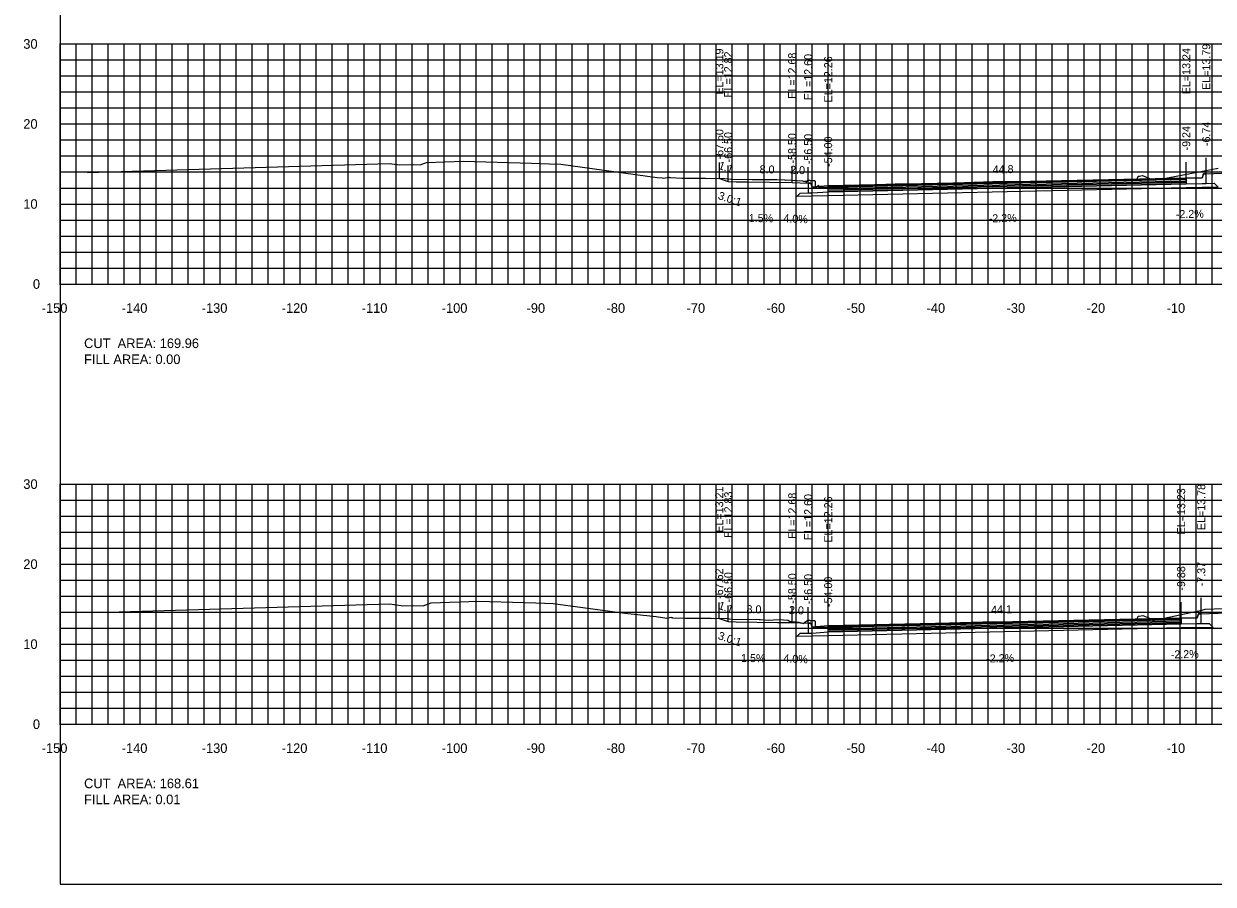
# Model space of a CAD drawing. Extents: x 1797419 to 1809236, y 248759 to 251512.
# Drawn here: x 1802476.5 to 1802625.1, y 250079.4 to 250186.9 of the extents above; entities that cross this region are included whole.
import ezdxf

# ---------------------------------------------------------------- set-up
doc = ezdxf.new("R2010")
doc.units = 0
for name, color, linetype in [('10', 7, 'Continuous'), ('3', 7, 'Continuous'), ('31', 7, 'Continuous'), ('4', 7, 'Continuous'), ('60', 7, 'Continuous'), ('ANNO-TXT', 7, 'Continuous'), ('BASE', 7, 'Continuous'), ('CL-CNST', 7, 'Continuous'), ('Level 62', 7, 'Continuous'), ('LOWER BINDER', 7, 'Continuous'), ('M-ROADS', 7, 'Continuous'), ('UPPER BINDER', 7, 'Continuous'), ('WEARING', 7, 'Continuous')]:
    doc.layers.add(name, color=color, linetype=linetype)

msp = doc.modelspace()

# ---------------------------------------------------------------- linework, layer by layer
for p, q in [((1802563.4, 250167.62), (1802563.4, 250169.62)), ((1802564.5, 250167.25), (1802564.5, 250169.25)), ((1802621.76, 250167.67), (1802621.76, 250169.67)), ((1802624.26, 250168.22), (1802624.26, 250170.22)), ((1802572.5, 250167.11), (1802572.5, 250169.11)), ((1802574.5, 250167.03), (1802574.5, 250169.03)), ((1802577, 250166.69), (1802577, 250168.69)), ((1802563.38, 250112.64), (1802563.38, 250114.64)), ((1802564.51, 250112.26), (1802564.51, 250114.26)), ((1802621.13, 250112.67), (1802621.13, 250114.67)), ((1802623.63, 250113.21), (1802623.63, 250115.21)), ((1802572.51, 250112.12), (1802572.51, 250114.12)), ((1802574.5, 250112.04), (1802574.5, 250114.04)), ((1802577, 250111.7), (1802577, 250113.7))]:
    msp.add_line(p, q)
for points in [[(1802481, 250079.43), (1802781, 250079.43), (1802781, 250269.43), (1802481, 250269.43)], [(1802624.26, 250168.22), (1802623.93, 250168.22), (1802623.76, 250167.72), (1802621.76, 250167.67), (1802621.76, 250166.95), (1802623.76, 250167), (1802624.26, 250167)], [(1802577, 250166.69), (1802575, 250166.53), (1802574.84, 250167.03), (1802574.5, 250167.03), (1802574.5, 250165.81), (1802575, 250165.81), (1802577, 250165.97)], [(1802623.63, 250113.21), (1802623.3, 250113.21), (1802623.13, 250112.71), (1802621.13, 250112.67), (1802621.13, 250111.95), (1802623.13, 250111.99), (1802623.63, 250111.99)], [(1802577, 250111.7), (1802575, 250111.54), (1802574.83, 250112.04), (1802574.5, 250112.04), (1802574.5, 250110.82), (1802575, 250110.82), (1802577, 250110.98)]]:
    msp.add_lwpolyline(points, close=True)
at = {"layer": '60'}
for p, q in [((1802480.94, 250184.43), (1802481, 250184.43)), ((1802481, 250154.43), (1802481, 250184.43)), ((1802480.94, 250174.43), (1802481, 250174.43)), ((1802480.94, 250164.43), (1802481, 250164.43)), ((1802480.94, 250154.43), (1802481, 250154.43)), ((1802481, 250154.43), (1802781, 250154.43)), ((1802481, 250154.37), (1802481, 250154.43)), ((1802491, 250154.37), (1802491, 250154.43)), ((1802501, 250154.37), (1802501, 250154.43)), ((1802511, 250154.37), (1802511, 250154.43)), ((1802521, 250154.37), (1802521, 250154.43)), ((1802531, 250154.37), (1802531, 250154.43)), ((1802541, 250154.37), (1802541, 250154.43)), ((1802551, 250154.37), (1802551, 250154.43)), ((1802561, 250154.37), (1802561, 250154.43)), ((1802571, 250154.37), (1802571, 250154.43)), ((1802581, 250154.37), (1802581, 250154.43)), ((1802591, 250154.37), (1802591, 250154.43)), ((1802601, 250154.37), (1802601, 250154.43)), ((1802611, 250154.37), (1802611, 250154.43)), ((1802621, 250154.37), (1802621, 250154.43)), ((1802480.94, 250129.43), (1802481, 250129.43)), ((1802481, 250099.43), (1802481, 250129.43)), ((1802480.94, 250119.43), (1802481, 250119.43)), ((1802480.94, 250109.43), (1802481, 250109.43)), ((1802480.94, 250099.43), (1802481, 250099.43)), ((1802481, 250099.43), (1802781, 250099.43)), ((1802481, 250099.37), (1802481, 250099.43)), ((1802491, 250099.37), (1802491, 250099.43)), ((1802501, 250099.37), (1802501, 250099.43)), ((1802511, 250099.37), (1802511, 250099.43)), ((1802521, 250099.37), (1802521, 250099.43)), ((1802531, 250099.37), (1802531, 250099.43)), ((1802541, 250099.37), (1802541, 250099.43)), ((1802551, 250099.37), (1802551, 250099.43)), ((1802561, 250099.37), (1802561, 250099.43)), ((1802571, 250099.37), (1802571, 250099.43)), ((1802581, 250099.37), (1802581, 250099.43)), ((1802591, 250099.37), (1802591, 250099.43)), ((1802601, 250099.37), (1802601, 250099.43)), ((1802611, 250099.37), (1802611, 250099.43)), ((1802621, 250099.37), (1802621, 250099.43))]:
    msp.add_line(p, q, dxfattribs=at)
at = {"layer": 'BASE'}
for points in [[(1802573.1, 250165.38), (1802573.5, 250165.79), (1802574.5, 250165.81), (1802575, 250165.81), (1802577, 250165.97), (1802621.76, 250166.95), (1802623.76, 250167), (1802624.26, 250167), (1802625.26, 250167.02), (1802625.74, 250166.54), (1802621.76, 250166.45), (1802577, 250165.47)], [(1802573.1, 250110.39), (1802573.51, 250110.79), (1802574.5, 250110.82), (1802575, 250110.82), (1802577, 250110.98), (1802621.13, 250111.95), (1802623.13, 250111.99), (1802623.63, 250111.99), (1802624.63, 250112.01), (1802625.1, 250111.53), (1802621.13, 250111.45), (1802577, 250110.48)]]:
    msp.add_lwpolyline(points, close=True, dxfattribs=at)
at = {"layer": 'CL-CNST'}
for points in [[(1802563.4, 250167.62), (1802564.5, 250167.25), (1802565.5, 250167.21), (1802566.96, 250167.19), (1802572.5, 250167.11), (1802574.5, 250167.03), (1802574.84, 250167.03), (1802574.9, 250166.84), (1802575, 250166.53), (1802575.87, 250166.6), (1802577, 250166.69), (1802621.76, 250167.67), (1802623.76, 250167.72), (1802623.79, 250167.8), (1802623.93, 250168.22), (1802624.26, 250168.22), (1802631, 250168.49)], [(1802563.38, 250112.64), (1802564.51, 250112.26), (1802565.51, 250112.22), (1802570.69, 250112.14), (1802572.51, 250112.12), (1802574.5, 250112.04), (1802574.83, 250112.04), (1802575, 250111.54), (1802577, 250111.7), (1802621.12, 250112.67), (1802621.13, 250112.67), (1802623.13, 250112.71), (1802623.3, 250113.21), (1802623.63, 250113.21), (1802631, 250113.51)]]:
    msp.add_lwpolyline(points, dxfattribs=at)
at = {"layer": 'Level 62'}
for p, q in [((1802481, 250184.43), (1802781, 250184.43)), ((1802481, 250154.43), (1802481, 250184.43)), ((1802483, 250154.43), (1802483, 250184.43)), ((1802485, 250154.43), (1802485, 250184.43)), ((1802487, 250154.43), (1802487, 250184.43)), ((1802489, 250154.43), (1802489, 250184.43)), ((1802491, 250154.43), (1802491, 250184.43)), ((1802493, 250154.43), (1802493, 250184.43)), ((1802495, 250154.43), (1802495, 250184.43)), ((1802497, 250154.43), (1802497, 250184.43)), ((1802499, 250154.43), (1802499, 250184.43)), ((1802501, 250154.43), (1802501, 250184.43)), ((1802503, 250154.43), (1802503, 250184.43)), ((1802505, 250154.43), (1802505, 250184.43)), ((1802507, 250154.43), (1802507, 250184.43)), ((1802509, 250154.43), (1802509, 250184.43)), ((1802511, 250154.43), (1802511, 250184.43)), ((1802513, 250154.43), (1802513, 250184.43)), ((1802515, 250154.43), (1802515, 250184.43)), ((1802517, 250154.43), (1802517, 250184.43)), ((1802519, 250154.43), (1802519, 250184.43)), ((1802521, 250154.43), (1802521, 250184.43)), ((1802523, 250154.43), (1802523, 250184.43)), ((1802525, 250154.43), (1802525, 250184.43)), ((1802527, 250154.43), (1802527, 250184.43)), ((1802529, 250154.43), (1802529, 250184.43)), ((1802531, 250154.43), (1802531, 250184.43)), ((1802533, 250154.43), (1802533, 250184.43)), ((1802535, 250154.43), (1802535, 250184.43)), ((1802537, 250154.43), (1802537, 250184.43)), ((1802539, 250154.43), (1802539, 250184.43)), ((1802541, 250154.43), (1802541, 250184.43)), ((1802543, 250154.43), (1802543, 250184.43)), ((1802545, 250154.43), (1802545, 250184.43)), ((1802547, 250154.43), (1802547, 250184.43)), ((1802549, 250154.43), (1802549, 250184.43)), ((1802551, 250154.43), (1802551, 250184.43)), ((1802553, 250154.43), (1802553, 250184.43)), ((1802555, 250154.43), (1802555, 250184.43)), ((1802557, 250154.43), (1802557, 250184.43)), ((1802559, 250154.43), (1802559, 250184.43)), ((1802561, 250154.43), (1802561, 250184.43)), ((1802563, 250154.43), (1802563, 250184.43)), ((1802565, 250154.43), (1802565, 250184.43)), ((1802567, 250154.43), (1802567, 250184.43)), ((1802569, 250154.43), (1802569, 250184.43)), ((1802571, 250154.43), (1802571, 250184.43)), ((1802573, 250154.43), (1802573, 250184.43)), ((1802575, 250154.43), (1802575, 250184.43)), ((1802577, 250154.43), (1802577, 250184.43)), ((1802579, 250154.43), (1802579, 250184.43)), ((1802581, 250154.43), (1802581, 250184.43)), ((1802583, 250154.43), (1802583, 250184.43)), ((1802585, 250154.43), (1802585, 250184.43)), ((1802587, 250154.43), (1802587, 250184.43)), ((1802589, 250154.43), (1802589, 250184.43)), ((1802591, 250154.43), (1802591, 250184.43)), ((1802593, 250154.43), (1802593, 250184.43)), ((1802595, 250154.43), (1802595, 250184.43)), ((1802597, 250154.43), (1802597, 250184.43)), ((1802599, 250154.43), (1802599, 250184.43)), ((1802601, 250154.43), (1802601, 250184.43)), ((1802603, 250154.43), (1802603, 250184.43)), ((1802605, 250154.43), (1802605, 250184.43)), ((1802607, 250154.43), (1802607, 250184.43)), ((1802609, 250154.43), (1802609, 250184.43)), ((1802611, 250154.43), (1802611, 250184.43)), ((1802613, 250154.43), (1802613, 250184.43)), ((1802615, 250154.43), (1802615, 250184.43)), ((1802617, 250154.43), (1802617, 250184.43)), ((1802619, 250154.43), (1802619, 250184.43)), ((1802621, 250154.43), (1802621, 250184.43)), ((1802623, 250154.43), (1802623, 250184.43)), ((1802625, 250154.43), (1802625, 250184.43)), ((1802481, 250182.43), (1802781, 250182.43)), ((1802481, 250180.43), (1802781, 250180.43)), ((1802481, 250178.43), (1802781, 250178.43)), ((1802481, 250176.43), (1802781, 250176.43)), ((1802481, 250174.43), (1802781, 250174.43)), ((1802481, 250172.43), (1802781, 250172.43)), ((1802481, 250170.43), (1802781, 250170.43)), ((1802481, 250168.43), (1802781, 250168.43)), ((1802481, 250166.43), (1802781, 250166.43)), ((1802481, 250164.43), (1802781, 250164.43)), ((1802481, 250162.43), (1802781, 250162.43)), ((1802481, 250160.43), (1802781, 250160.43)), ((1802481, 250158.43), (1802781, 250158.43)), ((1802481, 250156.43), (1802781, 250156.43)), ((1802481, 250154.43), (1802781, 250154.43)), ((1802481, 250129.43), (1802781, 250129.43)), ((1802481, 250099.43), (1802481, 250129.43)), ((1802483, 250099.43), (1802483, 250129.43)), ((1802485, 250099.43), (1802485, 250129.43)), ((1802487, 250099.43), (1802487, 250129.43)), ((1802489, 250099.43), (1802489, 250129.43)), ((1802491, 250099.43), (1802491, 250129.43)), ((1802493, 250099.43), (1802493, 250129.43)), ((1802495, 250099.43), (1802495, 250129.43)), ((1802497, 250099.43), (1802497, 250129.43)), ((1802499, 250099.43), (1802499, 250129.43)), ((1802501, 250099.43), (1802501, 250129.43)), ((1802503, 250099.43), (1802503, 250129.43)), ((1802505, 250099.43), (1802505, 250129.43)), ((1802507, 250099.43), (1802507, 250129.43)), ((1802509, 250099.43), (1802509, 250129.43)), ((1802511, 250099.43), (1802511, 250129.43)), ((1802513, 250099.43), (1802513, 250129.43)), ((1802515, 250099.43), (1802515, 250129.43)), ((1802517, 250099.43), (1802517, 250129.43)), ((1802519, 250099.43), (1802519, 250129.43)), ((1802521, 250099.43), (1802521, 250129.43)), ((1802523, 250099.43), (1802523, 250129.43)), ((1802525, 250099.43), (1802525, 250129.43)), ((1802527, 250099.43), (1802527, 250129.43)), ((1802529, 250099.43), (1802529, 250129.43)), ((1802531, 250099.43), (1802531, 250129.43)), ((1802533, 250099.43), (1802533, 250129.43)), ((1802535, 250099.43), (1802535, 250129.43)), ((1802537, 250099.43), (1802537, 250129.43)), ((1802539, 250099.43), (1802539, 250129.43)), ((1802541, 250099.43), (1802541, 250129.43)), ((1802543, 250099.43), (1802543, 250129.43)), ((1802545, 250099.43), (1802545, 250129.43)), ((1802547, 250099.43), (1802547, 250129.43)), ((1802549, 250099.43), (1802549, 250129.43)), ((1802551, 250099.43), (1802551, 250129.43)), ((1802553, 250099.43), (1802553, 250129.43)), ((1802555, 250099.43), (1802555, 250129.43)), ((1802557, 250099.43), (1802557, 250129.43)), ((1802559, 250099.43), (1802559, 250129.43)), ((1802561, 250099.43), (1802561, 250129.43)), ((1802563, 250099.43), (1802563, 250129.43)), ((1802565, 250099.43), (1802565, 250129.43)), ((1802567, 250099.43), (1802567, 250129.43)), ((1802569, 250099.43), (1802569, 250129.43)), ((1802571, 250099.43), (1802571, 250129.43)), ((1802573, 250099.43), (1802573, 250129.43)), ((1802575, 250099.43), (1802575, 250129.43)), ((1802577, 250099.43), (1802577, 250129.43)), ((1802579, 250099.43), (1802579, 250129.43)), ((1802581, 250099.43), (1802581, 250129.43)), ((1802583, 250099.43), (1802583, 250129.43)), ((1802585, 250099.43), (1802585, 250129.43)), ((1802587, 250099.43), (1802587, 250129.43)), ((1802589, 250099.43), (1802589, 250129.43)), ((1802591, 250099.43), (1802591, 250129.43)), ((1802593, 250099.43), (1802593, 250129.43)), ((1802595, 250099.43), (1802595, 250129.43)), ((1802597, 250099.43), (1802597, 250129.43)), ((1802599, 250099.43), (1802599, 250129.43)), ((1802601, 250099.43), (1802601, 250129.43)), ((1802603, 250099.43), (1802603, 250129.43)), ((1802605, 250099.43), (1802605, 250129.43)), ((1802607, 250099.43), (1802607, 250129.43)), ((1802609, 250099.43), (1802609, 250129.43)), ((1802611, 250099.43), (1802611, 250129.43)), ((1802613, 250099.43), (1802613, 250129.43)), ((1802615, 250099.43), (1802615, 250129.43)), ((1802617, 250099.43), (1802617, 250129.43)), ((1802619, 250099.43), (1802619, 250129.43)), ((1802621, 250099.43), (1802621, 250129.43)), ((1802623, 250099.43), (1802623, 250129.43)), ((1802625, 250099.43), (1802625, 250129.43)), ((1802481, 250127.43), (1802781, 250127.43)), ((1802481, 250125.43), (1802781, 250125.43)), ((1802481, 250123.43), (1802781, 250123.43)), ((1802481, 250121.43), (1802781, 250121.43)), ((1802481, 250119.43), (1802781, 250119.43)), ((1802481, 250117.43), (1802781, 250117.43)), ((1802481, 250115.43), (1802781, 250115.43)), ((1802481, 250113.43), (1802781, 250113.43)), ((1802481, 250111.43), (1802781, 250111.43)), ((1802481, 250109.43), (1802781, 250109.43)), ((1802481, 250107.43), (1802781, 250107.43)), ((1802481, 250105.43), (1802781, 250105.43)), ((1802481, 250103.43), (1802781, 250103.43)), ((1802481, 250101.43), (1802781, 250101.43)), ((1802481, 250099.43), (1802781, 250099.43))]:
    msp.add_line(p, q, dxfattribs=at)
at = {"layer": 'LOWER BINDER'}
for points in [[(1802577, 250166.16), (1802577, 250166.35), (1802621.76, 250167.33), (1802621.76, 250167.14)], [(1802577, 250165.97), (1802577, 250166.16), (1802621.76, 250167.14), (1802621.76, 250166.95)], [(1802577, 250111.17), (1802577, 250111.36), (1802621.13, 250112.33), (1802621.13, 250112.14)], [(1802577, 250110.98), (1802577, 250111.17), (1802621.13, 250112.14), (1802621.13, 250111.95)]]:
    msp.add_lwpolyline(points, close=True, dxfattribs=at)
at = {"layer": 'M-ROADS'}
for points in [[(1802484.41, 250168.38), (1802522.14, 250169.49), (1802523.48, 250169.31), (1802525.11, 250169.36), (1802526, 250169.32), (1802526.8, 250169.61), (1802531.39, 250169.78), (1802539.9, 250169.52), (1802542.16, 250169.46), (1802543.57, 250169.42), (1802555.63, 250167.76), (1802556.24, 250167.7), (1802556.45, 250167.66), (1802557.07, 250167.79), (1802557.16, 250167.72), (1802557.21, 250167.73), (1802557.25, 250167.73), (1802557.31, 250167.73), (1802558.74, 250167.67), (1802558.96, 250167.66), (1802560.46, 250167.66), (1802561.66, 250167.66), (1802564.07, 250167.61), (1802564.89, 250167.55), (1802567.48, 250167.49), (1802568.09, 250167.49), (1802570.33, 250167.49), (1802570.44, 250167.49), (1802570.59, 250167.49), (1802571.53, 250167.44), (1802571.65, 250167.43), (1802571.85, 250167.44), (1802573.79, 250167.33), (1802574.05, 250167.26), (1802574.08, 250167.31), (1802574.3, 250167.17), (1802574.33, 250167.25), (1802574.35, 250167.28), (1802574.37, 250167.3), (1802574.38, 250167.33), (1802574.39, 250167.34), (1802574.39, 250167.35), (1802574.4, 250167.36), (1802574.4, 250167.37), (1802574.41, 250167.37), (1802574.41, 250167.37), (1802574.42, 250167.38), (1802574.45, 250167.42), (1802574.73, 250167.39), (1802574.77, 250167.31), (1802574.89, 250167.38), (1802575.34, 250167.37), (1802575.39, 250167.23), (1802575.39, 250166.51), (1802575.39, 250166.51), (1802575.4, 250166.51), (1802575.42, 250166.51), (1802575.5, 250166.51), (1802575.78, 250166.79), (1802575.85, 250166.5), (1802576.85, 250166.49), (1802578.37, 250166.5), (1802584.22, 250166.9), (1802585.37, 250166.94), (1802587.5, 250166.94), (1802589.1, 250166.94), (1802594.03, 250167.11), (1802597.58, 250167.23), (1802599.43, 250167.23), (1802601.92, 250167.23), (1802601.98, 250167.23), (1802602.38, 250167.24), (1802610.17, 250167.41), (1802611.61, 250167.43), (1802612.4, 250167.43), (1802612.58, 250167.42), (1802612.89, 250167.4), (1802612.97, 250167.4), (1802614.05, 250167.41), (1802614.49, 250167.41), (1802615.02, 250167.41), (1802615.09, 250167.41), (1802615.11, 250167.42), (1802615.12, 250167.52), (1802615.12, 250167.42), (1802615.12, 250167.42), (1802615.13, 250167.41), (1802615.13, 250167.42), (1802615.14, 250167.42), (1802615.24, 250167.41), (1802615.58, 250167.46), (1802615.73, 250167.91), (1802615.8, 250167.91), (1802615.81, 250167.84), (1802615.81, 250167.9), (1802615.82, 250167.87), (1802615.89, 250167.9), (1802616.29, 250167.99), (1802617.67, 250167.4), (1802618.73, 250167.56), (1802625.75, 250168.9)], [(1802486.96, 250113.41), (1802522.2, 250114.45), (1802523.83, 250114.22), (1802525.21, 250114.27), (1802526.36, 250114.21), (1802527.38, 250114.58), (1802533.27, 250114.81), (1802538.95, 250114.63), (1802540.46, 250114.59), (1802542.63, 250114.53), (1802551.6, 250113.3), (1802555.52, 250112.89), (1802556.84, 250112.68), (1802557.35, 250112.79), (1802557.43, 250112.72), (1802557.47, 250112.74), (1802557.51, 250112.74), (1802557.56, 250112.73), (1802559.18, 250112.67), (1802559.58, 250112.66), (1802562.36, 250112.66), (1802564.34, 250112.62), (1802565.01, 250112.57), (1802568.37, 250112.49), (1802568.41, 250112.49), (1802568.55, 250112.49), (1802569.56, 250112.44), (1802570.15, 250112.46), (1802570.93, 250112.49), (1802571.91, 250112.44), (1802571.99, 250112.43), (1802572.16, 250112.3), (1802573.34, 250112.16), (1802573.93, 250111.99), (1802574.05, 250112.13), (1802574.46, 250112.43), (1802574.73, 250112.41), (1802574.77, 250112.34), (1802574.87, 250112.39), (1802575.35, 250112.38), (1802575.39, 250112.27), (1802575.39, 250111.64), (1802575.64, 250111.51), (1802577.71, 250111.51), (1802578.03, 250111.51), (1802578.24, 250111.51), (1802579.05, 250111.57), (1802582, 250111.68), (1802587.89, 250111.95), (1802588.01, 250111.95), (1802596.34, 250112.22), (1802597.61, 250112.25), (1802599.19, 250112.23), (1802599.77, 250112.23), (1802600.21, 250112.23), (1802602.09, 250112.27), (1802608.1, 250112.38), (1802610.19, 250112.42), (1802612.15, 250112.43), (1802612.39, 250112.43), (1802612.78, 250112.43), (1802613, 250112.41), (1802613.44, 250112.41), (1802614.86, 250112.4), (1802615.05, 250112.4), (1802615.11, 250112.43), (1802615.12, 250112.52), (1802615.12, 250112.43), (1802615.12, 250112.43), (1802615.13, 250112.42), (1802615.15, 250112.43), (1802615.16, 250112.43), (1802615.48, 250112.39), (1802615.58, 250112.41), (1802615.75, 250112.92), (1802615.8, 250112.92), (1802615.81, 250112.87), (1802615.81, 250112.91), (1802615.82, 250112.89), (1802615.88, 250112.92), (1802616.35, 250113.01), (1802617.36, 250112.58), (1802617.62, 250112.39), (1802623.72, 250113.67), (1802624.13, 250113.8), (1802626.43, 250113.9)]]:
    msp.add_lwpolyline(points, dxfattribs=at)
at = {"layer": 'UPPER BINDER'}
for points in [[(1802621.76, 250167.52), (1802577, 250166.54), (1802577, 250166.35), (1802621.76, 250167.33)], [(1802621.13, 250112.52), (1802577, 250111.55), (1802577, 250111.36), (1802621.13, 250112.33)]]:
    msp.add_lwpolyline(points, close=True, dxfattribs=at)
at = {"layer": 'WEARING'}
for points in [[(1802621.76, 250167.67), (1802577, 250166.69), (1802577, 250166.54), (1802621.76, 250167.52)], [(1802621.13, 250112.67), (1802577, 250111.7), (1802577, 250111.55), (1802621.13, 250112.52)]]:
    msp.add_lwpolyline(points, close=True, dxfattribs=at)

# ---------------------------------------------------------------- texts
for rotation, p in [(341.5376, (1802563.16, 250165.07)), (341.5561, (1802563.15, 250110.08))]:
    msp.add_text('3.0:1', height=1, rotation=rotation).set_placement(p)
at = {"layer": '10'}
for s, p in [('-150', (1802478.7, 250150.83)), ('-140', (1802488.7, 250150.83)), ('-130', (1802498.7, 250150.83)), ('-120', (1802508.7, 250150.83)), ('-110', (1802518.7, 250150.83)), ('-100', (1802528.7, 250150.83)), ('-90', (1802539.3, 250150.83)), ('-80', (1802549.3, 250150.83)), ('-70', (1802559.3, 250150.83)), ('-60', (1802569.3, 250150.83)), ('-50', (1802579.3, 250150.83)), ('-40', (1802589.3, 250150.83)), ('-30', (1802599.3, 250150.83)), ('-20', (1802609.3, 250150.83)), ('-10', (1802619.3, 250150.83)), ('-150', (1802478.7, 250095.83)), ('-140', (1802488.7, 250095.83)), ('-130', (1802498.7, 250095.83)), ('-120', (1802508.7, 250095.83)), ('-110', (1802518.7, 250095.83)), ('-100', (1802528.7, 250095.83)), ('-90', (1802539.3, 250095.83)), ('-80', (1802549.3, 250095.83)), ('-70', (1802559.3, 250095.83)), ('-60', (1802569.3, 250095.83)), ('-50', (1802579.3, 250095.83)), ('-40', (1802589.3, 250095.83)), ('-30', (1802599.3, 250095.83)), ('-20', (1802609.3, 250095.83)), ('-10', (1802619.3, 250095.83))]:
    msp.add_text(s, height=1.2, dxfattribs=at).set_placement(p)
at = {"layer": '3'}
for s, p in [('EL=13.79', (1802624.76, 250178.69)), ('EL=13.19', (1802563.9, 250178.1)), ('EL=12.82', (1802565, 250177.73)), ('EL=12.68', (1802573, 250177.58)), ('EL=12.60', (1802575, 250177.42)), ('EL=12.26', (1802577.5, 250177.12)), ('EL=13.24', (1802622.26, 250178.15)), ('-67.60', (1802563.9, 250170)), ('-9.24', (1802622.26, 250171.12)), ('-6.74', (1802624.76, 250171.67)), ('-66.50', (1802565, 250169.63)), ('-58.50', (1802573, 250169.49)), ('-56.50', (1802575, 250169.41)), ('-54.00', (1802577.5, 250169.07)), ('EL=13.78', (1802624.13, 250123.68)), ('EL=13.21', (1802563.88, 250123.36)), ('EL=12.83', (1802565.01, 250122.73)), ('EL=12.68', (1802573.01, 250122.59)), ('EL=12.60', (1802575, 250122.43)), ('EL=12.26', (1802577.5, 250122.12)), ('EL=13.23', (1802621.62, 250123.14)), ('-67.62', (1802563.88, 250115.09)), ('-9.88', (1802621.62, 250116.12)), ('-7.37', (1802624.13, 250116.66)), ('-66.50', (1802565.01, 250114.64)), ('-58.50', (1802573.01, 250114.49)), ('-56.50', (1802575, 250114.41)), ('-54.00', (1802577.5, 250114.07))]:
    msp.add_text(s, height=1, rotation=90, dxfattribs=at).set_placement(p)
at = {"layer": '31'}
for s, p in [('30', (1802476.4, 250183.83)), ('20', (1802476.4, 250173.83)), ('10', (1802476.4, 250163.83)), ('0', (1802477.6, 250153.83)), ('30', (1802476.4, 250128.83)), ('20', (1802476.4, 250118.83)), ('10', (1802476.4, 250108.83)), ('0', (1802477.6, 250098.83))]:
    msp.add_text(s, height=1.2, dxfattribs=at).set_placement(p)
at = {"layer": '4'}
for s, rotation, p in [('1.1', 341.5376, (1802563.2, 250168.85)), ('8.0', 359.1406, (1802568.43, 250168.27)), ('44.8', 1.2606, (1802597.58, 250168.24)), ('2.0', 357.7097, (1802572.23, 250168.22)), ('-2.2%', 1.2601, (1802620.46, 250162.65)), ('1.5%', 359.1406, (1802567.07, 250162.18)), ('4.0%', 357.7097, (1802571.39, 250162.15)), ('-2.2%', 1.2606, (1802597.08, 250162.13)), ('1.1', 341.5561, (1802563.19, 250113.86)), ('8.0', 359.1406, (1802566.79, 250113.3)), ('44.1', 1.2606, (1802597.38, 250113.24)), ('2.0', 357.7094, (1802572.09, 250113.21)), ('-2.2%', 1.2601, (1802619.83, 250107.64)), ('1.5%', 359.1406, (1802566.11, 250107.21)), ('4.0%', 357.7086, (1802571.39, 250107.16)), ('-2.2%', 1.2606, (1802596.76, 250107.13))]:
    msp.add_text(s, height=1, rotation=rotation, dxfattribs=at).set_placement(p)
at = {"layer": '60'}
for p in [(1802481, 250154.43), (1802481, 250099.43)]:
    msp.add_text('-', height=0.0001, dxfattribs=at).set_placement(p)
at = {"layer": 'ANNO-TXT'}
for s, p in [('CUT  AREA: 169.96', (1802484, 250146.43)), ('FILL AREA: 0.00', (1802484, 250144.43)), ('CUT  AREA: 168.61', (1802484, 250091.43)), ('FILL AREA: 0.01', (1802484, 250089.43))]:
    msp.add_text(s, height=1.2, dxfattribs=at).set_placement(p)

doc.saveas('drawing.dxf')
